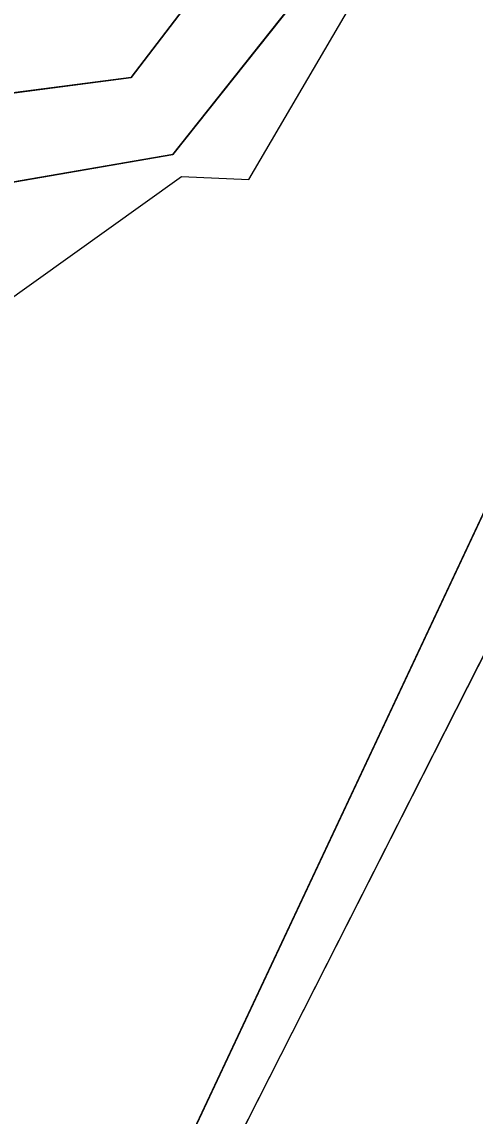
# Model space of a CAD drawing. Extents: x -495905 to -478420, y -1113297 to -1107716.
# Drawn here: x -479723.9 to -479685.1, y -1111505.3 to -1111411.9 of the extents above; entities that cross this region are included whole.
import ezdxf

# ---------------------------------------------------------------- set-up
doc = ezdxf.new("R2010")
doc.units = 0
for name, color, linetype in [('2D_VRSTEVNICE', 7, 'Continuous'), ('LES', 7, 'Continuous'), ('ttp', 7, 'Continuous'), ('VODNÍ PLOCHY', 7, 'Continuous'), ('zamereni', 7, 'Continuous')]:
    doc.layers.add(name, color=color, linetype=linetype)

msp = doc.modelspace()

# ---------------------------------------------------------------- linework, layer by layer
at = {"layer": '2D_VRSTEVNICE'}
for points in [[(-479705.447, -1111555.841), (-479705.096, -1111555.356), (-479702.939, -1111553.101), (-479701.79, -1111551.521), (-479696.397, -1111543.857), (-479693.711, -1111539.946), (-479692.369, -1111537.925), (-479684.254, -1111525.973), (-479683.775, -1111525.269), (-479677.63, -1111516.3), (-479680.511, -1111515.142), (-479676.083, -1111507.472), (-479673.316, -1111502.635)], [(-479690.125, -1111554.872), (-479681, -1111544.04), (-479674.859, -1111536.75), (-479662.052, -1111513.82), (-479660.134, -1111511.287), (-479655.93, -1111505.046), (-479654.925, -1111503.488), (-479654.773, -1111503.422)]]:
    msp.add_open_spline(points, degree=2, dxfattribs=at)
at = {"layer": 'LES'}
for points in [[(-479524.8, -1111202.65), (-479528.49, -1111232.7), (-479546.97, -1111259.02), (-479609.63, -1111320.68), (-479622.73, -1111329.09), (-479651.74, -1111349.45), (-479668.78, -1111362.47), (-479685.69, -1111378.5), (-479699.44, -1111396.94), (-479714.54, -1111416.66), (-479750.12, -1111421.34), (-479752.5, -1111448.47), (-479756.44, -1111465.61), (-479766.14, -1111484.05), (-479776.86, -1111490.61), (-479784.08, -1111495.15), (-479795.96, -1111500.75), (-479803.47, -1111498.6), (-479812.53, -1111482.7), (-479824.95, -1111467.11), (-479838.51, -1111451.4), (-479843.45, -1111455.97), (-479878.55, -1111479.62), (-479914.07, -1111501.69)], [(-479746.66, -1111429.4), (-479710.99, -1111423.24), (-479694.47, -1111402.46), (-479680.21, -1111388.04), (-479662.61, -1111370.74), (-479645.05, -1111357.86), (-479617.14, -1111334.83), (-479593.18, -1111320.95), (-479556.47, -1111277.92), (-479512.98, -1111227.33), (-479519.21, -1111207.72)]]:
    msp.add_lwpolyline(points, dxfattribs=at)
at = {"layer": 'ttp'}
for points in [[(-479914.07, -1111501.69), (-479878.55, -1111479.62), (-479843.45, -1111455.97), (-479838.51, -1111451.4), (-479824.95, -1111467.11), (-479812.53, -1111482.7), (-479803.47, -1111498.6), (-479795.96, -1111500.75), (-479784.08, -1111495.15), (-479776.86, -1111490.61), (-479766.14, -1111484.05), (-479756.44, -1111465.61), (-479752.5, -1111448.47), (-479750.12, -1111421.34), (-479714.54, -1111416.66), (-479699.44, -1111396.94), (-479685.69, -1111378.5), (-479668.78, -1111362.47), (-479651.74, -1111349.45), (-479622.73, -1111329.09), (-479609.63, -1111320.68), (-479546.97, -1111259.02), (-479528.49, -1111232.7), (-479524.8, -1111202.65)], [(-479737.04, -1111542.57), (-479722.49, -1111529.88), (-479712.01, -1111512.51), (-479680.96, -1111446.45), (-479664.56, -1111420.28), (-479639.05, -1111396.92), (-479587.44, -1111373.34), (-479543.2, -1111335.08), (-479515.73, -1111305.37), (-479499.76, -1111274.07), (-479494.91, -1111252.29), (-479512.98, -1111227.33), (-479556.47, -1111277.92), (-479593.18, -1111320.95), (-479617.14, -1111334.83), (-479645.05, -1111357.86), (-479662.61, -1111370.74), (-479680.21, -1111388.04), (-479694.47, -1111402.46), (-479710.99, -1111423.24), (-479746.66, -1111429.4)]]:
    msp.add_lwpolyline(points, dxfattribs=at)
at = {"layer": 'VODNÍ PLOCHY'}
msp.add_lwpolyline([(-479519.21, -1111207.72), (-479512.98, -1111227.33), (-479494.91, -1111252.29), (-479483.87, -1111248.61), (-479490, -1111274.12), (-479510.92, -1111309.16), (-479537.33, -1111341.97), (-479586.58, -1111376.4), (-479636.13, -1111400.73), (-479661.28, -1111423.76), (-479675.82, -1111449.04), (-479708.76, -1111513.89), (-479719.13, -1111532.95), (-479734.23, -1111546.43), (-479763.05, -1111559.8), (-479867.72, -1111580.39), (-479887.11, -1111587.29), (-479901.57, -1111597.25), (-479910.93, -1111610.19), (-479919.11, -1111625.77)], dxfattribs=at)
at = {"layer": 'zamereni'}
for p, q in [((-479714.54, -1111416.66), (-479699.44, -1111396.94)), ((-479710.99, -1111423.24), (-479694.47, -1111402.46)), ((-479704.48, -1111425.37), (-479692.92, -1111405.65)), ((-479714.54, -1111416.66), (-479750.12, -1111421.34)), ((-479746.66, -1111429.4), (-479710.99, -1111423.24)), ((-479732.84, -1111441.25), (-479710.25, -1111425.11)), ((-479710.25, -1111425.11), (-479704.48, -1111425.37)), ((-479680.96, -1111446.45), (-479712.01, -1111512.51)), ((-479675.82, -1111449.04), (-479708.76, -1111513.89))]:
    msp.add_line(p, q, dxfattribs=at)

doc.saveas('drawing.dxf')
